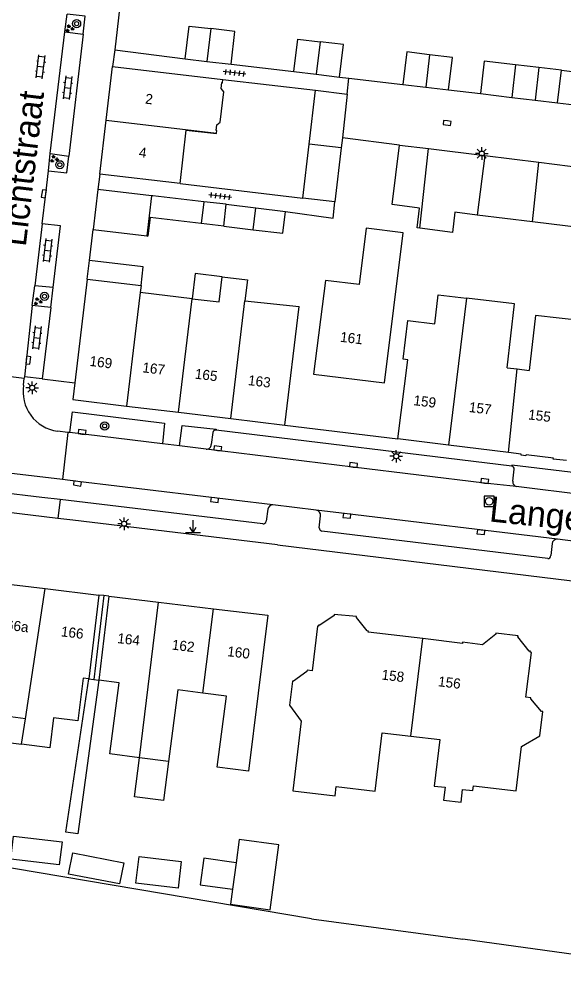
# Model space of a CAD drawing. Extents: x 132998 to 136004, y 396998 to 398512.
# Drawn here: x 134085.5 to 134139.4, y 397083 to 397177.6 of the extents above; entities that cross this region are included whole.
import ezdxf

# ---------------------------------------------------------------- set-up
doc = ezdxf.new("R2010")
doc.units = 0
for name, color, linetype in [('gg-afsc-erfafscheiding', 7, 'Continuous'), ('gg-afsc-hekwerk', 7, 'Continuous'), ('gg-afsc-muur', 7, 'Continuous'), ('gg-anno-huisnummerreeks BGT', 7, 'Continuous'), ('gg-anno-openbare ruimte label', 7, 'Continuous'), ('gg-bbg-bijgebouw', 7, 'Continuous'), ('gg-bbg-gedigitaliseerde bebouwing', 7, 'Continuous'), ('gg-bbg-gedigitaliseerde bebouwing onder overbouw', 7, 'Continuous'), ('gg-bbg-gedigitaliseerde bijgebouw', 7, 'Continuous'), ('gg-bbg-gedigitaliseerde overbouw', 7, 'Continuous'), ('gg-bbg-hoofdgebouw', 7, 'Continuous'), ('gg-bbg-luifel en loopbrug', 7, 'Continuous'), ('gg-bbg-pand overbouw', 7, 'Continuous'), ('gg-bbg-tussenscheiding', 7, 'Continuous'), ('gg-bbg-tussenscheiding niveau 01', 7, 'Continuous'), ('gg-knt-verharding', 7, 'Continuous'), ('gg-knt-verharding nz', 7, 'Continuous'), ('gt-grn-weggrens', 7, 'Continuous'), ('gt-symb-boom', 7, 'Continuous'), ('gt-symb-groenvak', 7, 'Continuous'), ('gt-symb-klinker verharding', 7, 'Continuous'), ('gt-symb-kolk', 7, 'Continuous'), ('gt-symb-lichtmast', 7, 'Continuous'), ('gt-symb-markant object', 7, 'Continuous'), ('gt-symb-rioolschacht', 7, 'Continuous'), ('gt-symb-tegel verharding', 7, 'Continuous')]:
    doc.layers.add(name, color=color, linetype=linetype)

# ---------------------------------------------------------------- blocks, each defined once
blk = doc.blocks.new('gt0-GRVAK')
at = {"layer": 'gt-symb-groenvak'}
for p, q in [((-0.11, 0.189), (-0.228, 0.24)), ((-0.182, 0.153), (0.088, 0.153)), ((-0.091, 0.211), (-0.156, 0.322)), ((-0.047, 0.214), (-0.047, 0.393)), ((-0.004, 0.211), (0.061, 0.322)), ((0.015, 0.189), (0.133, 0.24)), ((0.262, -0.052), (0.197, 0.059)), ((0.305, -0.049), (0.305, 0.13)), ((0.349, -0.052), (0.414, 0.059)), ((-0.245, -0.228), (-0.363, -0.177)), ((-0.318, -0.264), (-0.047, -0.264)), ((-0.226, -0.206), (-0.291, -0.095)), ((-0.183, -0.203), (-0.183, -0.024)), ((-0.139, -0.206), (-0.074, -0.095)), ((-0.12, -0.228), (-0.002, -0.177)), ((0.243, -0.074), (0.125, -0.023)), ((0.17, -0.11), (0.441, -0.11)), ((0.368, -0.074), (0.486, -0.023))]:
    blk.add_line(p, q, dxfattribs=at)
blk = doc.blocks.new('gt0-BOOM')
at = {"layer": 'gt-symb-boom'}
for radius in [0.4, 0.2]:
    blk.add_circle((0, 0), radius, dxfattribs=at)
blk = doc.blocks.new('gt0-TEG1')
at = {"layer": 'gt-symb-tegel verharding'}
for p, q in [((-1.125, 0), (1.125, 0)), ((-0.9, -0.25), (-0.9, 0.25)), ((-0.45, -0.25), (-0.45, 0.25)), ((0, -0.25), (0, 0.25)), ((0.45, -0.25), (0.45, 0.25)), ((0.9, -0.25), (0.9, 0.25))]:
    blk.add_line(p, q, dxfattribs=at)
blk = doc.blocks.new('gt0-KOLK')
at = {"layer": 'gt-symb-kolk'}
blk.add_lwpolyline([(0, 0), (0.375, 0), (0.375, 0.4), (-0.375, 0.4), (-0.375, 0), (0, 0)], dxfattribs=at)
blk = doc.blocks.new('gt0-KL1')
at = {"layer": 'gt-symb-klinker verharding'}
for p, q in [((-1.15, 0.3), (1.15, 0.3)), ((-1, -0.3), (-1, 0.3)), ((-0.5, 0.3), (-0.5, 0.45)), ((0, -0.3), (0, 0.3)), ((0.5, 0.3), (0.5, 0.45)), ((1, -0.3), (1, 0.3)), ((-1.15, -0.3), (1.15, -0.3)), ((-0.5, -0.45), (-0.5, -0.3)), ((0.5, -0.45), (0.5, -0.3))]:
    blk.add_line(p, q, dxfattribs=at)
blk = doc.blocks.new('gt0-LMAST')
at = {"layer": 'gt-symb-lichtmast'}
for p, q in [((-0.182, 0.173), (-0.447, 0.438)), ((-0.005, 0.246), (-0.005, 0.621)), ((0.172, 0.173), (0.437, 0.438)), ((-0.255, -0.004), (-0.63, -0.004)), ((-0.182, -0.181), (-0.447, -0.446)), ((-0.005, -0.254), (-0.005, -0.629)), ((0.437, -0.446), (0.172, -0.181)), ((0.245, -0.004), (0.62, -0.004))]:
    blk.add_line(p, q, dxfattribs=at)
blk.add_circle((-0.005, -0.004), 0.25, dxfattribs=at)
blk = doc.blocks.new('gt0-RS')
at = {"layer": 'gt-symb-rioolschacht'}
blk.add_lwpolyline([(-0.5, -0.5), (0.5, -0.5), (0.5, 0.5), (-0.5, 0.5)], close=True, dxfattribs=at)
blk.add_circle((0, 0), 0.375, dxfattribs=at)
blk = doc.blocks.new('gt0-MARKOB')
at = {"layer": 'gt-symb-markant object'}
for p, q in [((0, 0), (0, 1.2)), ((-0.75, 0), (0.75, 0)), ((0, 0), (-0.3, 0.52)), ((0, 0), (0.3, 0.52))]:
    blk.add_line(p, q, dxfattribs=at)

msp = doc.modelspace()

# ---------------------------------------------------------------- linework, layer by layer
at = {"layer": 'gg-afsc-erfafscheiding'}
for p, q in [((134097.139, 397193.022), (134095.006, 397174.51)), ((134095.006, 397174.51), (134101.972, 397173.615)), ((134106.506, 397173.082), (134112.715, 397172.36)), ((134117.226, 397171.816), (134118.163, 397171.706)), ((134118.163, 397171.706), (134123.5, 397171.08)), ((134128.03, 397170.55), (134131.168, 397170.178)), ((134114.456, 397088.478), (134129.448, 397086.483)), ((134154.025, 397083.039), (134129.448, 397086.483))]:
    msp.add_line(p, q, dxfattribs=at)
msp.add_lwpolyline([(134093.416, 397112.119), (134091.353, 397096.916), (134090.174, 397097.057), (134092.434, 397112.245)], dxfattribs=at)
at = {"layer": 'gg-afsc-hekwerk'}
msp.add_line((134111.106, 397125.516), (134159.873, 397119.544), dxfattribs=at)
at = {"layer": 'gg-afsc-muur'}
for p, q in [((134105.696, 397171.584), (134114.852, 397170.509)), ((134123.17, 397165.09), (134117.516, 397165.799)), ((134101.462, 397161.274), (134113.616, 397159.834)), ((134092.496, 397153.67), (134092.864, 397156.731)), ((134111.84, 397137.36), (134122.992, 397136.007))]:
    msp.add_line(p, q, dxfattribs=at)
for points in [[(134111.91, 397158.51), (134116.596, 397157.866), (134116.774, 397159.46)], [(134114.456, 397088.478), (134077.524, 397094.721), (134076.961, 397094.87)]]:
    msp.add_lwpolyline(points, dxfattribs=at)
at = {"layer": 'gg-bbg-bijgebouw'}
for p, q in [((134101.972, 397173.615), (134104.121, 397173.362)), ((134104.121, 397173.362), (134106.506, 397173.082)), ((134134.66, 397173.03), (134134.27, 397169.81)), ((134136.962, 397172.755), (134134.66, 397173.03)), ((134139.18, 397172.49), (134136.962, 397172.755)), ((134112.715, 397172.36), (134114.941, 397172.092)), ((134114.941, 397172.092), (134117.226, 397171.816)), ((134138.79, 397169.26), (134139.18, 397172.49)), ((134123.5, 397171.08), (134125.76, 397170.816)), ((134114.235, 397165.176), (134114.852, 397170.509)), ((134114.852, 397170.509), (134117.99, 397170.124)), ((134117.99, 397170.124), (134117.516, 397165.799)), ((134125.76, 397170.816), (134128.03, 397170.55)), ((134134.27, 397169.81), (134136.578, 397169.529)), ((134136.578, 397169.529), (134138.79, 397169.26)), ((134113.616, 397159.834), (134114.235, 397165.176)), ((134117.516, 397165.799), (134117.41, 397164.828)), ((134117.41, 397164.828), (134116.774, 397159.46)), ((134123.17, 397165.09), (134126.033, 397164.734)), ((134126.033, 397164.734), (134131.625, 397164.039)), ((134131.625, 397164.039), (134136.947, 397163.377)), ((134136.947, 397163.377), (134142.058, 397162.742)), ((134093.341, 397160.703), (134092.864, 397156.731)), ((134098.651, 397160.069), (134093.341, 397160.703)), ((134098.763, 397160.056), (134098.651, 397160.069)), ((134116.774, 397159.46), (134113.616, 397159.834)), ((134092.864, 397156.731), (134098.18, 397156.097)), ((134098.18, 397156.097), (134098.29, 397156.084))]:
    msp.add_line(p, q, dxfattribs=at)
for points in [[(134126.142, 397174.03), (134123.88, 397174.3), (134123.5, 397171.08)], [(134128.03, 397170.55), (134128.41, 397173.76), (134126.142, 397174.03)]]:
    msp.add_lwpolyline(points, dxfattribs=at)
at = {"layer": 'gg-bbg-gedigitaliseerde bebouwing'}
for p, q in [((134092.273, 397151.817), (134097.606, 397151.184)), ((134097.606, 397151.184), (134097.525, 397150.503)), ((134102.666, 397149.881), (134097.525, 397150.503)), ((134107.873, 397149.654), (134113.251, 397149.099)), ((134133.81, 397143.046), (134134.825, 397142.925)), ((134134.825, 397142.925), (134135.994, 397142.786)), ((134092.434, 397112.245), (134091.865, 397112.317)), ((134085.783, 397105.77), (134086.162, 397108.284)), ((134100.322, 397104.067), (134097.442, 397104.436))]:
    msp.add_line(p, q, dxfattribs=at)
for points in [[(134121.68, 397141.56), (134123.53, 397156.39), (134119.86, 397156.86), (134119.19, 397151.29), (134115.85, 397151.67), (134114.65, 397142.41)], [(134102.666, 397149.881), (134105.343, 397149.557), (134105.643, 397152.039)], [(134105.643, 397152.039), (134108.125, 397151.738), (134107.873, 397149.654)], [(134123.979, 397147.711), (134126.653, 397147.386), (134126.997, 397150.266), (134129.797, 397149.931)], [(134133.81, 397143.046), (134134.561, 397149.365), (134129.797, 397149.931)], [(134141.288, 397147.677), (134136.63, 397148.222), (134135.994, 397142.786)], [(134110.16, 397118.54), (134108.229, 397103.094), (134105.146, 397103.488), (134106.048, 397110.539), (134103.721, 397110.836)], [(134091.865, 397112.317), (134091.361, 397108.099), (134088.956, 397108.386)], [(134097.442, 397104.436), (134094.525, 397104.809), (134095.428, 397111.862), (134093.416, 397112.119)], [(134112.57, 397112.03), (134112.29, 397109.63), (134113.438, 397108.046), (134112.618, 397101.169), (134116.801, 397100.672), (134116.908, 397101.578), (134120.774, 397101.117), (134121.465, 397106.908), (134124.295, 397106.57)], [(134103.721, 397110.836), (134101.229, 397111.155), (134100.322, 397104.067)], [(134086.162, 397108.284), (134083.186, 397108.677), (134083.307, 397109.61), (134081.134, 397109.888)], [(134124.295, 397106.57), (134127.158, 397106.229), (134126.61, 397101.636), (134127.685, 397101.508), (134127.533, 397100.231), (134129.257, 397100.025), (134129.409, 397101.301), (134130.421, 397101.181), (134130.478, 397101.661), (134134.721, 397101.154), (134135.246, 397105.558), (134137.05, 397106.6), (134137.34, 397109.01)], [(134088.956, 397108.386), (134088.575, 397105.413), (134085.783, 397105.77)]]:
    msp.add_lwpolyline(points, dxfattribs=at)
at = {"layer": 'gg-bbg-gedigitaliseerde bebouwing onder overbouw'}
for p, q in [((134093.426, 397120.54), (134092.434, 397112.245)), ((134094.409, 397120.423), (134093.416, 397112.119))]:
    msp.add_line(p, q, dxfattribs=at)
at = {"layer": 'gg-bbg-gedigitaliseerde bijgebouw'}
for p, q in [((134103.811, 397159.476), (134098.763, 397160.056)), ((134103.811, 397159.476), (134103.552, 397157.313)), ((134105.78, 397157.05), (134106.04, 397159.22)), ((134106.04, 397159.22), (134108.96, 397158.867)), ((134108.96, 397158.867), (134111.91, 397158.51)), ((134136.335, 397157.477), (134130.862, 397158.154)), ((134105.78, 397157.05), (134108.703, 397156.705)), ((134141.422, 397156.847), (134136.335, 397157.477)), ((134107.316, 397096.335), (134107.007, 397094.048)), ((134107.007, 397094.048), (134106.653, 397091.428))]:
    msp.add_line(p, q, dxfattribs=at)
for points in [[(134101.972, 397173.615), (134102.354, 397176.866), (134104.508, 397176.609)], [(134106.506, 397173.082), (134106.887, 397176.326), (134104.508, 397176.609)], [(134112.715, 397172.36), (134113.104, 397175.585), (134115.325, 397175.32)], [(134117.226, 397171.816), (134117.616, 397175.047), (134115.325, 397175.32)], [(134125.179, 397156.848), (134124.93, 397156.88), (134125.15, 397158.84), (134122.46, 397159.2), (134123.17, 397165.09)], [(134103.552, 397157.313), (134098.507, 397157.908), (134098.29, 397156.084)], [(134108.703, 397156.705), (134111.63, 397156.36), (134111.91, 397158.51)], [(134130.862, 397158.154), (134128.63, 397158.43), (134128.41, 397156.43), (134125.179, 397156.848)], [(134084.983, 397096.682), (134089.787, 397096.11), (134089.517, 397093.842), (134084.713, 397094.413), (134084.983, 397096.682)], [(134106.653, 397091.428), (134106.45, 397089.926), (134110.385, 397089.394), (134111.25, 397095.803), (134107.316, 397096.335)], [(134090.855, 397095.032), (134095.893, 397094.044), (134095.48, 397091.939), (134090.442, 397092.927), (134090.855, 397095.032)], [(134101.588, 397094.176), (134101.271, 397091.517), (134097.088, 397092.014), (134097.405, 397094.673), (134101.588, 397094.176)]]:
    msp.add_lwpolyline(points, dxfattribs=at)
at = {"layer": 'gg-bbg-gedigitaliseerde overbouw'}
for p, q in [((134092.434, 397112.245), (134092.925, 397112.182)), ((134092.925, 397112.182), (134093.416, 397112.119))]:
    msp.add_line(p, q, dxfattribs=at)
at = {"layer": 'gg-bbg-hoofdgebouw'}
for p, q in [((134094.145, 397167.537), (134094.77, 397172.87)), ((134094.77, 397172.87), (134105.683, 397171.585)), ((134105.696, 397171.584), (134105.683, 397171.585)), ((134093.52, 397162.2), (134094.145, 397167.537)), ((134101.462, 397161.274), (134093.52, 397162.2)), ((134092.273, 397151.817), (134091.056, 397141.55)), ((134111.84, 397137.36), (134113.251, 397149.099)), ((134091.056, 397141.55), (134090.86, 397139.9)), ((134114.65, 397142.41), (134121.68, 397141.56)), ((134090.86, 397139.9), (134096.181, 397139.256)), ((134096.181, 397139.256), (134101.315, 397138.634)), ((134101.315, 397138.634), (134106.48, 397138.009)), ((134106.48, 397138.009), (134111.84, 397137.36)), ((134128.03, 397135.384), (134122.992, 397136.007)), ((134133.966, 397134.651), (134128.03, 397135.384)), ((134082.98, 397121.79), (134088.106, 397121.177)), ((134088.106, 397121.177), (134093.426, 397120.54)), ((134094.409, 397120.423), (134099.337, 397119.834)), ((134099.337, 397119.834), (134104.785, 397119.183)), ((134104.785, 397119.183), (134110.16, 397118.54))]:
    msp.add_line(p, q, dxfattribs=at)
for points in [[(134105.063, 397166.248), (134105.094, 397166.519), (134105.043, 397166.529), (134105.099, 397167.102), (134105.43, 397167.356), (134105.792, 397170.35), (134105.533, 397170.687), (134105.596, 397171.266), (134105.656, 397171.259), (134105.696, 397171.584)], [(134101.462, 397161.274), (134102.077, 397166.545), (134105.059, 397166.216), (134105.063, 397166.248)], [(134122.992, 397136.007), (134123.987, 397143.83), (134123.542, 397143.879), (134123.979, 397147.711)], [(134139.681, 397133.857), (134138.379, 397133.994), (134138.391, 397134.103), (134135.694, 397134.431), (134135.679, 397134.32), (134135.203, 397134.385), (134135.218, 397134.496), (134133.966, 397134.651)], [(134125.474, 397116.226), (134120.07, 397116.87), (134120.09, 397116.97), (134119.98, 397116.99), (134118.92, 397118.31), (134118.92, 397118.42), (134116.71, 397118.62), (134116.7, 397118.51), (134115.28, 397117.55), (134115.17, 397117.56), (134115.16, 397117.45), (134115.05, 397117.46), (134114.53, 397113.03), (134114.03, 397113.09), (134114.02, 397112.98), (134112.68, 397112.02), (134112.57, 397112.03)], [(134137.34, 397109.01), (134137.23, 397109.02), (134136.16, 397110.27), (134136.17, 397110.37), (134135.67, 397110.44), (134136.22, 397114.86), (134136.11, 397114.88), (134136.12, 397114.99), (134136.01, 397115), (134134.89, 397116.4), (134134.91, 397116.51), (134132.7, 397116.78), (134132.69, 397116.67), (134131.37, 397115.63), (134129.4, 397115.87), (134129.39, 397115.76), (134125.474, 397116.226)]]:
    msp.add_lwpolyline(points, dxfattribs=at)
at = {"layer": 'gg-bbg-luifel en loopbrug'}
for p, q in [((134131.168, 397170.178), (134134.27, 397169.81)), ((134138.79, 397169.26), (134141.994, 397168.881)), ((134106.04, 397159.22), (134103.811, 397159.476)), ((134105.78, 397157.05), (134103.552, 397157.313)), ((134092.273, 397151.817), (134092.496, 397153.67))]:
    msp.add_line(p, q, dxfattribs=at)
for points in [[(134134.66, 397173.03), (134131.552, 397173.401), (134131.168, 397170.178)], [(134139.18, 397172.49), (134142.377, 397172.108), (134141.994, 397168.881)], [(134097.606, 397151.184), (134097.826, 397153.037), (134092.496, 397153.67)], [(134105.643, 397152.039), (134102.967, 397152.364), (134102.666, 397149.881)], [(134081.134, 397109.888), (134080.69, 397106.422), (134085.783, 397105.77)], [(134100.322, 397104.067), (134099.828, 397100.208), (134096.948, 397100.576), (134097.442, 397104.436)], [(134107.007, 397094.048), (134103.807, 397094.481), (134103.453, 397091.86), (134106.653, 397091.428)]]:
    msp.add_lwpolyline(points, dxfattribs=at)
at = {"layer": 'gg-bbg-pand overbouw'}
for p, q in [((134093.918, 397120.482), (134093.426, 397120.54)), ((134094.409, 397120.423), (134093.918, 397120.482))]:
    msp.add_line(p, q, dxfattribs=at)
at = {"layer": 'gg-bbg-tussenscheiding'}
for p, q in [((134104.508, 397176.609), (134104.121, 397173.362)), ((134115.325, 397175.32), (134114.941, 397172.092)), ((134126.142, 397174.03), (134125.76, 397170.816)), ((134136.962, 397172.755), (134136.578, 397169.529)), ((134094.145, 397167.537), (134105.063, 397166.248)), ((134117.41, 397164.828), (134114.235, 397165.176)), ((134125.179, 397156.848), (134126.033, 397164.734)), ((134131.625, 397164.039), (134130.862, 397158.154)), ((134136.335, 397157.477), (134136.947, 397163.377)), ((134098.651, 397160.069), (134098.18, 397156.097)), ((134108.703, 397156.705), (134108.96, 397158.867)), ((134106.48, 397138.009), (134107.873, 397149.654)), ((134129.797, 397149.931), (134128.03, 397135.384)), ((134133.966, 397134.651), (134134.825, 397142.925)), ((134086.162, 397108.284), (134088.106, 397121.177)), ((134097.442, 397104.436), (134099.337, 397119.834)), ((134103.721, 397110.836), (134104.785, 397119.183)), ((134124.295, 397106.57), (134125.474, 397116.226))]:
    msp.add_line(p, q, dxfattribs=at)
for points in [[(134097.525, 397150.503), (134097.134, 397147.212), (134096.181, 397139.256)], [(134101.315, 397138.634), (134102.267, 397146.584), (134102.666, 397149.881)]]:
    msp.add_lwpolyline(points, dxfattribs=at)
at = {"layer": 'gg-bbg-tussenscheiding niveau 01'}
msp.add_line((134093.918, 397120.482), (134092.925, 397112.182), dxfattribs=at)
at = {"layer": 'gg-knt-verharding'}
for p, q in [((134090.073, 397176.296), (134090.292, 397178.045)), ((134090.073, 397176.296), (134091.876, 397176.056)), ((134091.876, 397176.056), (134090.447, 397163.995)), ((134117.99, 397170.124), (134118.163, 397171.706)), ((134088.441, 397162.542), (134088.629, 397164.259)), ((134088.629, 397164.259), (134090.447, 397163.995)), ((134086.848, 397149.203), (134087.111, 397151.165)), ((134088.908, 397151.002), (134087.111, 397151.165)), ((134088.672, 397149.015), (134088.908, 397151.002)), ((134088.672, 397149.015), (134086.848, 397149.203)), ((134088.672, 397149.015), (134087.836, 397141.958)), ((134080.995, 397142.619), (134086.054, 397142.016)), ((134085.986, 397141.327), (134086.054, 397142.016)), ((134086.068, 397142.157), (134086.054, 397142.016)), ((134087.836, 397141.958), (134086.068, 397142.157)), ((134134.266, 397133.31), (134105.033, 397136.858)), ((134090.37, 397136.648), (134089.335, 397136.773)), ((134090.37, 397136.648), (134089.849, 397131.991)), ((134090.567, 397136.624), (134090.37, 397136.648)), ((134099.713, 397135.518), (134090.567, 397136.624)), ((134104.707, 397136.619), (134104.554, 397135.439)), ((134101.42, 397135.312), (134099.713, 397135.518)), ((134104.063, 397134.993), (134101.42, 397135.312)), ((134089.849, 397131.991), (134081.766, 397132.938)), ((134134.374, 397131.799), (134134.501, 397133.005)), ((134145.3, 397129.988), (134134.709, 397131.28)), ((134089.607, 397129.985), (134087.804, 397130.201)), ((134109.651, 397127.579), (134089.607, 397129.985)), ((134114.943, 397128.94), (134110.644, 397129.468)), ((134089.384, 397128.13), (134084.219, 397128.752)), ((134110.153, 397129.037), (134109.981, 397127.844)), ((134115.235, 397127.2), (134115.366, 397128.393)), ((134090.857, 397127.953), (134089.384, 397128.13)), ((134111.106, 397125.516), (134090.857, 397127.953)), ((134137.831, 397124.171), (134115.476, 397126.879)), ((134138.26, 397125.634), (134138.129, 397124.442)), ((134143.138, 397125.534), (134138.789, 397126.06))]:
    msp.add_line(p, q, dxfattribs=at)
for points in [[(134091.876, 397176.056), (134092.086, 397177.833), (134090.292, 397178.045)], [(134088.441, 397162.542), (134090.25, 397162.328), (134090.447, 397163.995)], [(134087.811, 397157.295), (134088.189, 397160.245), (134088.441, 397162.542)], [(134088.908, 397151.002), (134089.628, 397157.083), (134087.811, 397157.295)], [(134090.567, 397136.624), (134090.809, 397138.669), (134099.938, 397137.553), (134099.713, 397135.518)], [(134101.42, 397135.312), (134101.686, 397137.34), (134105.044, 397136.95), (134105.033, 397136.858)], [(134145.3, 397129.988), (134145.561, 397132.051), (134134.275, 397133.389), (134134.266, 397133.31)]]:
    msp.add_lwpolyline(points, dxfattribs=at)
for centre, radius, start, end in [((134089.865, 397140.672), 3.934, 170.41009, 262.25124), ((134104.972, 397136.599), 0.266, 76.83269, 175.65974), ((134104.089, 397135.457), 0.465, 266.74116, 357.75974), ((134134.255, 397133.059), 0.252, 347.72305, 87.50486), ((134134.807, 397131.711), 0.442, 168.52305, 257.15917), ((134110.617, 397129.003), 0.465, 86.69566, 175.85769), ((134114.871, 397128.448), 0.498, 353.70692, 81.72328), ((134109.667, 397127.896), 0.318, 267.0329, 350.49814), ((134115.532, 397127.172), 0.299, 174.66481, 259.13208), ((134138.744, 397125.574), 0.488, 84.73327, 172.95523), ((134137.896, 397124.399), 0.237, 254.05173, 10.51478)]:
    msp.add_arc(centre, radius, start, end, dxfattribs=at)
at = {"layer": 'gg-knt-verharding nz'}
for p, q in [((134088.629, 397164.259), (134090.073, 397176.296)), ((134087.811, 397157.295), (134087.111, 397151.165)), ((134086.848, 397149.203), (134086.068, 397142.157)), ((134087.804, 397130.201), (134081.849, 397130.923))]:
    msp.add_line(p, q, dxfattribs=at)
for points in [[(134134.709, 397131.28), (134131.582, 397131.633), (134118.595, 397133.206), (134104.063, 397134.993)], [(134110.644, 397129.468), (134091.341, 397131.784), (134089.849, 397131.991)], [(134138.789, 397126.06), (134117.992, 397128.582), (134114.943, 397128.94)]]:
    msp.add_lwpolyline(points, dxfattribs=at)
at = {"layer": 'gt-grn-weggrens'}
for p, q in [((134095.006, 397174.51), (134094.77, 397172.87)), ((134093.52, 397162.2), (134093.341, 397160.703)), ((134087.836, 397141.958), (134091.056, 397141.55)), ((134089.607, 397129.985), (134089.384, 397128.13))]:
    msp.add_line(p, q, dxfattribs=at)

# ---------------------------------------------------------------- block references
at = {"layer": 'gt-symb-boom'}
for p in [(134091.233, 397177.105), (134089.574, 397163.141), (134088.055, 397150.113), (134094.004, 397137.28)]:
    msp.add_blockref('gt0-BOOM', p, dxfattribs=at)
at = {"layer": 'gt-symb-groenvak'}
for p in [(134090.523, 397176.62), (134089.001, 397163.709), (134087.384, 397149.6)]:
    msp.add_blockref('gt0-GRVAK', p, dxfattribs=at)
at = {"layer": 'gt-symb-klinker verharding'}
for p, rotation in [((134087.672, 397172.832), 83.22321716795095), ((134090.332, 397170.758), -96.8336723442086), ((134088.352, 397154.657), -96.83367234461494), ((134087.296, 397146.012), -96.83367234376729)]:
    msp.add_blockref('gt0-KL1', p, dxfattribs=dict(at, rotation=rotation))
at = {"layer": 'gt-symb-kolk'}
for p, rotation in [((134127.902, 397167.47), 172.81812146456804), ((134088.189, 397160.245), 82.21339203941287), ((134086.25, 397143.8), -96.31523946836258), ((134091.753, 397136.481), -6.891806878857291), ((134105.165, 397134.857), -7.013914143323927), ((134118.595, 397133.206), -6.899817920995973), ((134091.341, 397131.784), 172.11526199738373), ((134131.582, 397131.633), -6.4453509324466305), ((134104.909, 397130.152), 173.1402399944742), ((134117.992, 397128.582), 173.29440645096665), ((134131.251, 397126.966), 173.0511453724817)]:
    msp.add_blockref('gt0-KOLK', p, dxfattribs=dict(at, rotation=rotation))
at = {"layer": 'gt-symb-lichtmast'}
for p in [(134131.312, 397164.247), (134086.853, 397141.065), (134122.859, 397134.279), (134095.93, 397127.601)]:
    msp.add_blockref('gt0-LMAST', p, dxfattribs=at)
at = {"layer": 'gt-symb-markant object'}
msp.add_blockref('gt0-MARKOB', (134102.747, 397126.748), dxfattribs=at)
at = {"layer": 'gt-symb-rioolschacht'}
msp.add_blockref('gt0-RS', (134132.039, 397129.82), dxfattribs=at)
at = {"layer": 'gt-symb-tegel verharding'}
for p, rotation in [((134106.854, 397172.226), 173.28012011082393), ((134105.422, 397160.031), 173.3370363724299)]:
    msp.add_blockref('gt0-TEG1', p, dxfattribs=dict(at, rotation=rotation))

# ---------------------------------------------------------------- texts
at = {"layer": 'gg-anno-huisnummerreeks BGT'}
for s, rotation, p in [('2', 353.3, (134097.976, 397169.195)), ('4', 353.3, (134097.354, 397163.893)), ('161', 353.1, (134117.259, 397145.621)), ('169', 353.1, (134092.473, 397143.231)), ('167', 353.1, (134097.697, 397142.598)), ('165', 353.1, (134102.886, 397141.97)), ('163', 353.1, (134108.149, 397141.333)), ('159', 352.9, (134124.509, 397139.347)), ('157', 352.9, (134129.992, 397138.67)), ('155', 353.1, (134135.86, 397137.936)), ('166a', 353.2, (134083.466, 397117.2)), ('166', 353.2, (134089.643, 397116.461)), ('164', 353.2, (134095.223, 397115.794)), ('162', 353.2, (134100.613, 397115.15)), ('160', 353.2, (134106.093, 397114.495)), ('158', 353.2, (134121.356, 397112.184)), ('156', 353.2, (134126.948, 397111.519))]:
    msp.add_text(s, height=1, rotation=rotation, dxfattribs=at).set_placement(p)
at = {"layer": 'gg-anno-openbare ruimte label'}
for s, rotation, p in [('Lichtstraat', 83.2, (134086.198, 397154.966)), ('Lange Nieuwstraat', 353.9, (134131.985, 397127.839))]:
    msp.add_text(s, height=2.5, rotation=rotation, dxfattribs=at).set_placement(p)

doc.saveas('drawing.dxf')
